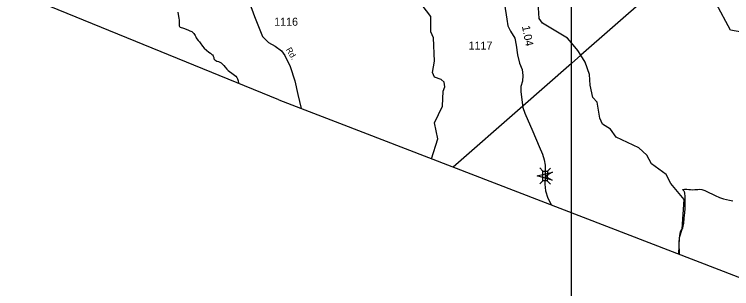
# Model space of a CAD drawing. Extents: x 2001466 to 2224147, y 644118 to 847247.
# Drawn here: x 2021226 to 2032407, y 664413 to 668689 of the extents above; entities that cross this region are included whole.
import ezdxf

# ---------------------------------------------------------------- set-up
doc = ezdxf.new("R2010")
doc.units = 0
for name, color, linetype in [('Exist Boundary Political CountyLine', 7, 'Continuous'), ('Exist Hydrographic Creek Single Shore', 7, 'Continuous'), ('Exist Hydrographic Misc Water Feature', 7, 'Continuous'), ('Exist Road Secondary Mileage Hundredths English Label', 7, 'Continuous'), ('Exist Road Secondary Structure Standard Bridge Attributed CELL', 7, 'Continuous'), ('Exist Road Secondary Structure Standard Bridge CELL', 7, 'Continuous'), ('Exist Road Secondary Type 41 Attributed', 7, 'Continuous'), ('Exist Road Secondary Type 51 Label', 7, 'Continuous'), ('Exist Road Secondary Type 51 Number Label', 7, 'Continuous'), ('Exist Utilities Electrical Transmission Line', 7, 'Continuous'), ('Map Preparation Inset Cut Line', 7, 'Continuous')]:
    doc.layers.add(name, color=color, linetype=linetype)

msp = doc.modelspace()

# ---------------------------------------------------------------- linework, layer by layer
at = {"layer": 'Exist Boundary Political CountyLine'}
for points in [[(2025347, 667357), (2005827, 675323), (2003948, 676045), (2001466, 677003), (2006818, 695750), (2007499, 697711)], [(2025347, 667357), (2026294, 666990), (2073693, 648709), (2076163, 647795), (2078580, 646988), (2083339, 645255), (2086621, 644118)]]:
    msp.add_lwpolyline(points, dxfattribs=at)
at = {"layer": 'Exist Hydrographic Creek Single Shore'}
msp.add_lwpolyline([(2034758, 668061), (2034674, 668076), (2034592, 668160), (2034482, 668368), (2034391, 668452), (2034233, 668459), (2034116, 668376), (2034050, 668285), (2033992, 668250), (2033799, 668277), (2033717, 668236), (2033425, 668301), (2033075, 668325), (2032392, 668444), (2032167, 668858), (2032100, 668925), (2031908, 668900), (2031750, 669034), (2031575, 669117), (2031567, 669176), (2031457, 669279)], dxfattribs=at)
at = {"layer": 'Exist Hydrographic Misc Water Feature'}
for points in [[(2027727, 666438), (2027826, 666748), (2027776, 666999), (2027902, 667255), (2027910, 667491), (2027935, 667557), (2027927, 667632), (2027877, 667673), (2027776, 667707), (2027743, 667780), (2027777, 667957), (2027760, 668325), (2027718, 668414), (2027718, 668657), (2027584, 668830), (2027559, 668998), (2027376, 669140), (2027334, 669255), (2027376, 669638), (2027334, 669813)], [(2029909, 668245), (2029851, 668315), (2029458, 668549), (2029409, 668626), (2029392, 668875), (2029159, 669025), (2028776, 669065), (2028559, 669207), (2028392, 669506), (2028367, 669772)], [(2023774, 668724), (2023781, 668688), (2023785, 668660), (2023791, 668622), (2023793, 668602), (2023797, 668570), (2023797, 668544), (2023795, 668528), (2023797, 668510), (2023801, 668498), (2023805, 668494), (2023813, 668490), (2023863, 668472), (2023929, 668448), (2023963, 668432), (2023991, 668420), (2024009, 668406), (2024023, 668391), (2024033, 668376), (2024043, 668361), (2024055, 668340), (2024063, 668320), (2024069, 668308), (2024091, 668283), (2024111, 668258), (2024135, 668228), (2024149, 668208), (2024161, 668193), (2024185, 668164), (2024224, 668131), (2024259, 668099), (2024282, 668084), (2024306, 668065), (2024318, 668055), (2024322, 668051), (2024328, 668035), (2024334, 668015), (2024338, 667997), (2024346, 667983), (2024352, 667977), (2024368, 667967), (2024384, 667959), (2024408, 667953), (2024428, 667945), (2024448, 667933), (2024468, 667915), (2024492, 667889), (2024510, 667865), (2024537, 667834), (2024558, 667813), (2024578, 667799), (2024618, 667772), (2024656, 667741), (2024678, 667723), (2024692, 667704), (2024704, 667681), (2024714, 667651), (2024721, 667619), (2024723, 667612)], [(2030057, 668050), (2030008, 668125), (2029909, 668245)], [(2031583, 664950), (2031593, 665208), (2031636, 665342), (2031669, 665801), (2031459, 666051), (2031385, 666194), (2031159, 666359), (2031085, 666492), (2030959, 666609), (2030609, 666774), (2030518, 666900), (2030393, 666975), (2030352, 667068), (2030309, 667318), (2030243, 667392), (2030201, 667583), (2030193, 667750), (2030126, 667942), (2030057, 668050)], [(2031642, 665960), (2031648, 665953), (2031660, 665937), (2031666, 665926), (2031670, 665903), (2031674, 665884), (2031678, 665865), (2031680, 665836), (2031680, 665783), (2031678, 665728), (2031676, 665661), (2031670, 665593), (2031661, 665510), (2031655, 665428), (2031649, 665388), (2031639, 665354), (2031627, 665333), (2031611, 665307), (2031599, 665273), (2031595, 665237), (2031589, 665191), (2031586, 665150), (2031585, 665108), (2031585, 665068), (2031587, 665008), (2031589, 664958), (2031589, 664948)], [(2031642, 665960), (2031672, 665962), (2031708, 665962), (2031739, 665959), (2031766, 665956), (2031802, 665954), (2031834, 665957), (2031878, 665961), (2031914, 665962), (2031944, 665958), (2031990, 665944), (2032022, 665928), (2032054, 665912), (2032108, 665886), (2032150, 665867), (2032220, 665836), (2032282, 665815), (2032326, 665802), (2032376, 665793), (2032426, 665783)]]:
    msp.add_lwpolyline(points, dxfattribs=at)
at = {"layer": 'Exist Road Secondary Structure Standard Bridge Attributed CELL'}
msp.add_lwpolyline([(2029611, 666103), (2029377, 666170), (2029614, 666229), (2029499, 666168)], close=True, dxfattribs=at)
at = {"layer": 'Exist Road Secondary Structure Standard Bridge CELL'}
for p, q in [((2029417, 666294), (2029465, 666244)), ((2029585, 666292), (2029536, 666244)), ((2029465, 666093), (2029415, 666045)), ((2029534, 666093), (2029582, 666043))]:
    msp.add_line(p, q, dxfattribs=at)
msp.add_lwpolyline([(2029536, 666244), (2029534, 666093), (2029463, 666093), (2029465, 666244)], close=True, dxfattribs=at)
at = {"layer": 'Exist Road Secondary Type 41 Attributed'}
for points in [[(2024894, 668867), (2024969, 668654), (2025095, 668342), (2025187, 668249), (2025292, 668191), (2025392, 668122), (2025443, 668046), (2025526, 667875), (2025596, 667652), (2025647, 667441), (2025696, 667222)], [(2028868, 668847), (2028905, 668612), (2028920, 668509), (2028962, 668426), (2029030, 668319), (2029051, 668209), (2029069, 668059), (2029102, 667926), (2029140, 667829), (2029151, 667734), (2029145, 667645), (2029121, 667565), (2029122, 667482), (2029155, 667239), (2029184, 667148), (2029307, 666860), (2029406, 666630), (2029458, 666508), (2029485, 666423), (2029498, 666339), (2029499, 666263), (2029499, 666168)], [(2029499, 666168), (2029493, 666042), (2029506, 665939), (2029541, 665825), (2029597, 665716)]]:
    msp.add_lwpolyline(points, dxfattribs=at)
at = {"layer": 'Exist Utilities Electrical Transmission Line'}
for p, q in [((2031457, 669279), (2030057, 668050)), ((2030057, 668050), (2029909, 667920)), ((2029909, 667920), (2029112, 667221)), ((2029112, 667221), (2028069, 666306))]:
    msp.add_line(p, q, dxfattribs=at)
at = {"layer": 'Map Preparation Inset Cut Line'}
for p, q in [((2029909, 668245), (2029909, 670207)), ((2029909, 667920), (2029909, 668245)), ((2029909, 665546), (2029909, 667920))]:
    msp.add_line(p, q, dxfattribs=at)
msp.add_lwpolyline([(2049181, 658174), (2029909, 658174), (2029909, 665546)], dxfattribs=at)

# ---------------------------------------------------------------- texts
at = {"layer": 'Exist Road Secondary Mileage Hundredths English Label'}
msp.add_text('1.04', height=125, rotation=280.8782, dxfattribs=at).set_placement((2029138, 668502))
at = {"layer": 'Exist Road Secondary Type 51 Label'}
msp.add_text('Rd.', height=95, rotation=300.8846, dxfattribs=at).set_placement((2025455, 668139))
at = {"layer": 'Exist Road Secondary Type 51 Number Label'}
for s, p in [('1116', (2025276, 668511)), ('1117', (2028306, 668139))]:
    msp.add_text(s, height=125, dxfattribs=at).set_placement(p)

doc.saveas('drawing.dxf')
